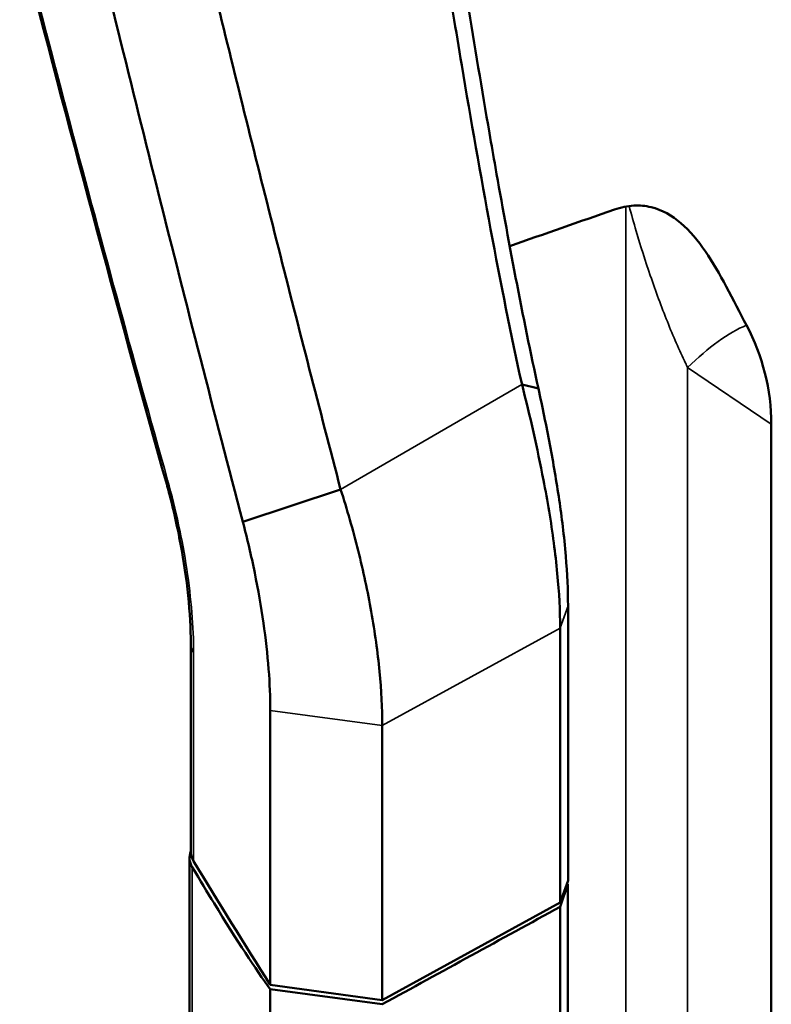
# Model space of a CAD drawing. Header units: millimetres. Extents: x 0 to 4686, y -120 to 1682.
# Tile 258 of 558: x 1875 to 1919, y 877 to 934. Entities that reach past the tile are written whole.
import ezdxf

# ---------------------------------------------------------------- set-up
doc = ezdxf.new("R2010")
doc.units = ezdxf.units.MM
doc.header["$LTSCALE"] = 2
doc.layers.add('Sichtbar (ISO)', color=7, linetype='Continuous', lineweight=50)
doc.layers.add('Sichtbar schmal (ISO)', color=7, linetype='Continuous', lineweight=35)

msp = doc.modelspace()

# ---------------------------------------------------------------- linework, layer by layer
at = {"layer": 'Sichtbar (ISO)'}
for p, q in [((1905.1365, 912.3811), (1904.187, 912.6045)), ((1918.6862, 825.5286), (1918.6862, 910.3017)), ((1883.521, 906.8094), (1883.521, 906.8093)), ((1887.9509, 904.6227), (1893.6377, 906.5163)), ((1906.4002, 898.4519), (1906.4002, 882.4882)), ((1884.9185, 885.4668), (1884.9185, 897.5735)), ((1902.8242, 896.4931), (1902.8242, 896.4927)), ((1889.5474, 877.7024), (1889.5474, 893.6661)), ((1898.0977, 893.9031), (1898.0977, 893.9035)), ((1897.4532, 893.5504), (1897.4536, 893.5502)), ((1896.057, 876.8213), (1896.057, 892.785)), ((1884.8477, 768.0275), (1884.8477, 885.1132)), ((1906.4002, 882.4882), (1906.8619, 883.7803)), ((1906.8501, 883.5597), (1906.4049, 882.2458)), ((1896.057, 876.8213), (1906.4002, 882.4882)), ((1889.5474, 877.7024), (1896.057, 876.8213)), ((1896.0569, 876.5763), (1889.5366, 877.4531))]:
    msp.add_line(p, q, dxfattribs=at)
for centre, major_axis, ratio, start_param, end_param in [((37717.6052, 20847.5346), (-51352.6391, -23305.3535), 0.086033, 0.7607274, 0.7608925), ((1909.0764, 911.1339), (-3.3417, 10.2855), 0.8760053, 4.3572164, 4.9138273), ((1887.9185, 897.578), (-3, 0), 0.5773503, 6.2830866, 6.2831853), ((1887.8477, 885.1132), (-3, 0), 0.5773503, 6.0655272, 6.6141947), ((1887.9185, 885.4668), (-3, 0), 0.5773503, 0, 0.3366868), ((2757.6803, 1061.2286), (-924.5, 0), 0.5773503, 0.3366869, 0.3509994)]:
    msp.add_ellipse(centre, major_axis=major_axis, ratio=ratio, start_param=start_param, end_param=end_param, dxfattribs=at)
for points, knots in [([(1898.6679, 943.7023), (1899.5003, 938.3436), (1899.9828, 935.3482), (1901.7556, 924.7897), (1902.9181, 918.3352), (1904.1865, 912.605)], [0, 0, 0, 0, 1.6736169, 1.6736169, 4.2457601, 4.2457601, 4.2457601, 4.2457601]), ([(1905.1365, 912.3812), (1904.246, 916.4326), (1903.3411, 921.2651), (1902.5249, 925.8929), (1902.408, 926.5629), (1901.8571, 929.7507), (1901.4258, 932.3383), (1900.5582, 937.6751), (1900.0761, 940.7308), (1899.6668, 943.3724)], [0.0000163, 0.0000163, 0.0000163, 0.0000163, 1.2660481, 1.2660481, 1.4795182, 1.4795182, 2.2855528, 2.2855528, 3.1809166, 3.1809166, 3.1809166, 3.1809166]), ([(1878.4161, 942.5631), (1879.9331, 936.2434), (1881.4849, 929.9279), (1884.6631, 917.2807), (1886.2898, 910.9491), (1887.9507, 904.6226)], [-3.9790366, -3.9790366, -3.9790366, -3.9790366, -1.9935131, -1.9935131, -0.0000887, -0.0000887, -0.0000887, -0.0000887]), ([(1893.6378, 906.5166), (1892.4141, 911.1918), (1891.2081, 915.8701), (1888.834, 925.2318), (1887.6659, 929.9151), (1886.5165, 934.6008)], [0.0000883, 0.0000883, 0.0000883, 0.0000883, 1.4725206, 1.4725206, 2.9449136, 2.9449136, 2.9449136, 2.9449136]), ([(1909.5576, 922.7836), (1909.9466, 922.9194), (1910.3225, 922.9944), (1911.0382, 923.035), (1911.3743, 923.0023), (1912.3461, 922.7704), (1912.9194, 922.4332), (1914.4752, 921.1003), (1915.3122, 919.7201), (1916.4762, 917.5393), (1916.8597, 916.7632), (1917.2356, 916.06)], [-1.7198184, -1.7198184, -1.7198184, -1.7198184, -1.5559403, -1.5559403, -1.3951403, -1.3951403, -1.064947, -1.064947, -0.3796289, -0.3796289, -0.0000156, -0.0000156, -0.0000156, -0.0000156]), ([(1904.1865, 912.605), (1904.6537, 910.7825), (1905.0742, 908.9228), (1905.553, 906.4484), (1905.6632, 905.8417), (1905.9686, 904.006), (1906.1293, 902.7897), (1906.345, 900.5109), (1906.405, 899.4554), (1906.4033, 898.4538)], [-1.520351, -1.520351, -1.520351, -1.520351, -0.9434443, -0.9434443, -0.7545128, -0.7545128, -0.367899, -0.367899, -0.000282, -0.000282, -0.000282, -0.000282]), ([(1905.1365, 912.3811), (1905.3727, 911.3126), (1905.5977, 910.2197), (1906.0085, 908.0438), (1906.1947, 906.9614), (1906.4953, 904.92), (1906.6348, 903.82), (1906.8177, 901.6202), (1906.8637, 900.6436), (1906.8626, 899.7426)], [0.0002507, 0.0002507, 0.0002507, 0.0002507, 0.334386, 0.334386, 0.664619, 0.664619, 0.9695378, 0.9695378, 1.2248152, 1.2248152, 1.2248152, 1.2248152]), ([(1884.9184, 897.5782), (1884.9185, 898.4065), (1884.8683, 899.3535), (1884.6681, 901.3036), (1884.5185, 902.3283), (1884.1399, 904.3525), (1883.9067, 905.376), (1883.6067, 906.499), (1883.564, 906.6548), (1883.5207, 906.8093)], [0, 0, 0, 0, 0.31918787, 0.31918787, 0.6285132, 0.6285132, 0.93780812, 0.93780812, 0.98805425, 0.98805425, 0.98805425, 0.98805425]), ([(1896.0563, 892.7847), (1896.0546, 893.7726), (1896.0035, 894.8259), (1895.7922, 897.0489), (1895.63, 898.2154), (1895.211, 900.5786), (1894.9564, 901.7684), (1894.357, 904.1551), (1894.0125, 905.3476), (1893.6378, 906.5166)], [-1.4760305, -1.4760305, -1.4760305, -1.4760305, -1.1122247, -1.1122247, -0.7392577, -0.7392577, -0.3719327, -0.3719327, -0.0001376, -0.0001376, -0.0001376, -0.0001376]), ([(1887.9507, 904.6226), (1888.2053, 903.6542), (1888.4372, 902.66), (1888.8391, 900.6888), (1889.0113, 899.7069), (1889.2807, 897.8273), (1889.3813, 896.928), (1889.5141, 895.2244), (1889.5481, 894.4177), (1889.5477, 893.6658)], [-1.1652988, -1.1652988, -1.1652988, -1.1652988, -0.8597575, -0.8597575, -0.5608513, -0.5608513, -0.2765782, -0.2765782, -0.0000696, -0.0000696, -0.0000696, -0.0000696]), ([(1906.8626, 899.7329), (1906.8619, 897.077), (1906.8619, 894.4196), (1906.8619, 889.1016), (1906.8619, 886.441), (1906.8619, 883.7803)], [0.001369, 0.001369, 0.001369, 0.001369, 0.9777649, 0.9777649, 1.95534, 1.95534, 1.95534, 1.95534]), ([(1889.5366, 877.4531), (1888.6883, 878.6341), (1887.6358, 880.2321), (1886.2752, 882.4539), (1885.8804, 883.0985), (1885.4597, 883.7956), (1885.0105, 884.5502)], [0, 0, 0, 0, 0.7751176, 0.7751176, 0.7751176, 1, 1, 1, 1]), ([(1906.8501, 883.5597), (1906.8501, 876.0453), (1906.85, 873.2997), (1906.85, 867.7929), (1906.8501, 866.5756), (1906.8502, 859.5455), (1906.8433, 853.9026), (1906.8566, 848.2338)], [0.000001, 0.000001, 0.000001, 0.000001, 2.7609734, 2.7609734, 4.3296791, 4.3296791, 10.7621155, 10.7621155, 10.7621155, 10.7621155]), ([(1906.4049, 882.2458), (1904.6802, 881.3009), (1902.9556, 880.356), (1899.5063, 878.4661), (1897.7816, 877.5212), (1896.0569, 876.5763)], [-1.4265677, -1.4265677, -1.4265677, -1.4265677, -0.7132841, -0.7132841, -0.0000012, -0.0000012, -0.0000012, -0.0000012]), ([(1906.4049, 882.2458), (1906.405, 876.3145), (1906.4079, 869.9621), (1906.4079, 862.8279), (1906.4076, 861.3819), (1906.4048, 856.8662), (1906.4017, 855.2763), (1906.4022, 852.3587), (1906.4037, 851.2776), (1906.4101, 849.6608), (1906.413, 849.1303), (1906.4176, 847.7064), (1906.4168, 847.0557), (1906.4119, 846.959)], [-0.22108515, -0.22108515, -0.22108515, -0.22108515, -0.13399609, -0.13399609, -0.1119759, -0.1119759, -0.06504866, -0.06504866, -0.03742191, -0.03742191, -0.02346418, -0.02346418, -0.00060911, -0.00060911, -0.00060911, -0.00060911]), ([(1889.5366, 877.4531), (1889.5379, 871.5672), (1889.5431, 865.8375), (1889.5426, 858.6119), (1889.5421, 855.2557), (1889.5391, 848.7847), (1889.5205, 848.2124), (1889.5167, 841.8505), (1889.602, 839.8832), (1889.8121, 838.0367)], [-1.2359795, -1.2359795, -1.2359795, -1.2359795, -0.9290334, -0.9290334, -0.8646793, -0.8646793, -0.5958769, -0.5958769, -0.000001, -0.000001, -0.000001, -0.000001])]:
    msp.add_open_spline(points, degree=3, knots=knots, dxfattribs=at)
for points in [[(1883.5207, 906.8093), (1880.5938, 917.2518), (1877.7832, 927.7073), (1875.092, 938.1714)], [(1906.8042, 883.6189), (1906.8193, 883.5991), (1906.8346, 883.5794), (1906.8501, 883.5597)]]:
    msp.add_open_spline(points, degree=3, dxfattribs=at)
at = {"layer": 'Sichtbar schmal (ISO)'}
for p, q in [((1910.2172, 922.9591), (1910.2172, 834.2674)), ((1913.8187, 829.2847), (1913.8187, 913.6021)), ((1913.8187, 913.6021), (1918.6862, 910.3017)), ((1904.1852, 912.605), (1893.6382, 906.5165)), ((1906.4064, 898.4653), (1906.8626, 899.7426)), ((1896.0564, 892.7848), (1906.4017, 898.4521)), ((1885.0869, 897.0058), (1885.0869, 884.8946)), ((1889.5479, 893.6658), (1896.055, 892.785)), ((1896.0558, 892.7848), (1896.056, 892.7848)), ((1885.0105, 767.4646), (1885.0105, 884.5502))]:
    msp.add_line(p, q, dxfattribs=at)
for centre, major_axis, ratio, start_param, end_param in [((1913.95, 907.8293), (5.6122, 8.2767), 0.3794426, 0.5243971, 1.0810138), ((1887.9185, 897.578), (-3, 0), 0.5773503, 0, 0.3366868)]:
    msp.add_ellipse(centre, major_axis=major_axis, ratio=ratio, start_param=start_param, end_param=end_param, dxfattribs=at)
for points, knots in [([(1883.5729, 907.0549), (1882.573, 910.6163), (1881.5878, 914.175), (1880.6173, 917.731), (1879.6468, 921.2871), (1878.691, 924.8404), (1877.75, 928.391), (1876.809, 931.9415), (1875.8827, 935.4892), (1874.9711, 939.0339)], [0, 0, 0, 0, 0.3333333, 0.3333333, 0.3333333, 0.6666667, 0.6666667, 0.6666667, 1, 1, 1, 1]), ([(1910.415, 922.9898), (1910.5466, 922.5011), (1910.6836, 922.0149), (1910.8257, 921.5325), (1911.0843, 920.6547), (1911.3597, 919.7891), (1911.6499, 918.9427), (1911.9639, 918.0269), (1912.2953, 917.1335), (1912.6406, 916.2709), (1912.9789, 915.426), (1913.3304, 914.6104), (1913.699, 913.8479), (1913.7388, 913.7655), (1913.7789, 913.6838), (1913.8188, 913.6021)], [0.06882217, 0.06882217, 0.06882217, 0.06882217, 0.20330712, 0.20330712, 0.20330712, 0.44798152, 0.44798152, 0.44798152, 0.71270347, 0.71270347, 0.71270347, 0.97199539, 0.97199539, 0.97199539, 1, 1, 1, 1])]:
    msp.add_open_spline(points, degree=3, knots=knots, dxfattribs=at)
for points in [[(1883.5729, 907.0549), (1883.5192, 906.9663), (1883.501, 906.8824), (1883.521, 906.8094)], [(1883.5729, 907.0549), (1883.8161, 906.1891), (1884.2431, 904.4581), (1884.7185, 901.8698), (1885.0178, 899.3328), (1885.0869, 897.7629), (1885.0869, 897.0058)]]:
    msp.add_open_spline(points, degree=3, dxfattribs=at)

doc.saveas('drawing.dxf')
